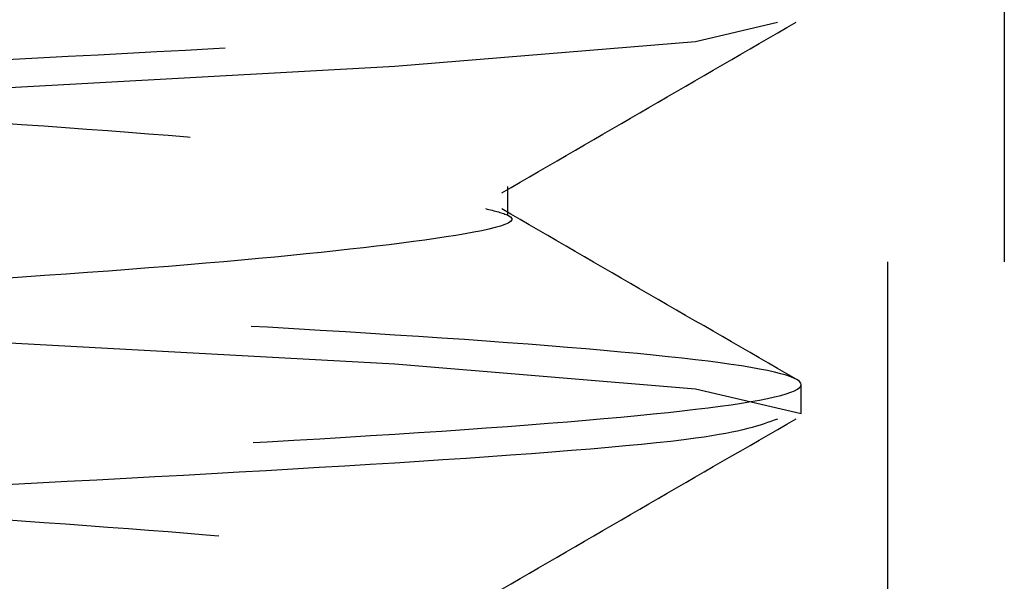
# Model space of a CAD drawing. Header units: inches. Extents: x 1907 to 2452, y -210 to -54.
# Tile 710 of 1056: x 2144.1262 to 2144.2149, y -176.8106 to -176.76. Entities that reach past the tile are written whole.
import ezdxf

# ---------------------------------------------------------------- set-up
doc = ezdxf.new("R2010")
doc.units = ezdxf.units.IN
doc.header["$LTSCALE"] = 0.5
doc.header["$MEASUREMENT"] = 0
doc.linetypes.add('HIDDEN', pattern=[0.22499999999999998, 0.15, -0.075])
doc.layers.add('SID-M-H', color=4, linetype='HIDDEN')

msp = doc.modelspace()

# ---------------------------------------------------------------- linework, layer by layer
at = {"layer": 'SID-M-H'}
for p, q in [((2144.214886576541, -175.881832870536), (2144.214886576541, -177.411832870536)), ((2144.20440777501, -177.081832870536), (2144.20440777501, -176.211832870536)), ((2144.194465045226, -176.7602939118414), (2144.187080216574, -176.7620263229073)), ((2144.187080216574, -176.7620263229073), (2144.159983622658, -176.7642584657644)), ((2144.159983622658, -176.7642584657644), (2144.119430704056, -176.7664906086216)), ((2144.170176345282, -176.7776513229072), (2144.170176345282, -176.7750471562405)), ((2144.119430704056, -176.7888120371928), (2144.159983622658, -176.7910441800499)), ((2144.159983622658, -176.7910441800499), (2144.187080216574, -176.793276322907)), ((2144.19659527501, -176.7955084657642), (2144.19659527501, -176.7929042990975)), ((2144.187080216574, -176.793276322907), (2144.19659527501, -176.7955084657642)), ((2144.19659527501, -176.7955084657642), (2144.19659527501, -176.7955084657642))]:
    msp.add_line(p, q, dxfattribs=at)
for points, knots in [([(2143.97499658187, -175.8292082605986), (2143.976194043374, -175.8297557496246), (2143.979018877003, -175.8310472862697), (2144.000392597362, -175.8330828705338), (2144.032802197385, -175.8353150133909), (2144.07161820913, -175.837547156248), (2144.110296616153, -175.8397792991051), (2144.143119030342, -175.8420114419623), (2144.165042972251, -175.8442435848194), (2144.172742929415, -175.8464757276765), (2144.165043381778, -175.8487078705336), (2144.143117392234, -175.8509400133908), (2144.110302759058, -175.8531721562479), (2144.071595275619, -175.855404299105), (2144.032887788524, -175.8576364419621), (2144.000073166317, -175.8598685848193), (2143.978147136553, -175.8621007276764), (2143.970447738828, -175.8643328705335), (2143.978147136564, -175.8665650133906), (2144.000073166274, -175.8687971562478), (2144.032887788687, -175.8710292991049), (2144.07159527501, -175.873261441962), (2144.110302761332, -175.8754935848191), (2144.143117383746, -175.8777257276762), (2144.165043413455, -175.8799578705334), (2144.172742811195, -175.8821900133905), (2144.165043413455, -175.8844221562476), (2144.143117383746, -175.8866542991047), (2144.110302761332, -175.8888864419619), (2144.07159527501, -175.891118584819), (2144.032887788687, -175.8933507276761), (2144.000073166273, -175.8955828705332), (2143.978147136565, -175.8978150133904), (2143.970447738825, -175.9000471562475), (2143.978147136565, -175.9022792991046), (2144.000073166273, -175.9045114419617), (2144.032887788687, -175.9067435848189), (2144.07159527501, -175.908975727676), (2144.110302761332, -175.9112078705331), (2144.143117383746, -175.9134400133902), (2144.165043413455, -175.9156721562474), (2144.172742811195, -175.9179042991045), (2144.165043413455, -175.9201364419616), (2144.143117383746, -175.9223685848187), (2144.110302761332, -175.9246007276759), (2144.07159527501, -175.926832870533), (2144.032887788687, -175.9290650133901), (2144.000073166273, -175.9312971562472), (2143.978147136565, -175.9335292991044), (2143.970447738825, -175.9357614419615), (2143.978147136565, -175.9379935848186), (2144.000073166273, -175.9402257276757), (2144.032887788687, -175.9424578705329), (2144.07159527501, -175.94469001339), (2144.110302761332, -175.9469221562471), (2144.143117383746, -175.9491542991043), (2144.165043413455, -175.9513864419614), (2144.172742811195, -175.9536185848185), (2144.165043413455, -175.9558507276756), (2144.143117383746, -175.9580828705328), (2144.110302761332, -175.9603150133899), (2144.07159527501, -175.962547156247), (2144.032887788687, -175.9647792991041), (2144.000073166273, -175.9670114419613), (2143.978147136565, -175.9692435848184), (2143.970447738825, -175.9714757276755), (2143.978147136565, -175.9737078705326), (2144.000073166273, -175.9759400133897), (2144.032887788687, -175.9781721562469), (2144.07159527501, -175.980404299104), (2144.110302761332, -175.9826364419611), (2144.143117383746, -175.9848685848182), (2144.165043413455, -175.9871007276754), (2144.172742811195, -175.9893328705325), (2144.165043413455, -175.9915650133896), (2144.143117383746, -175.9937971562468), (2144.110302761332, -175.9960292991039), (2144.07159527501, -175.998261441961), (2144.032887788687, -176.0004935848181), (2144.000073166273, -176.0027257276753), (2143.978147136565, -176.0049578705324), (2143.970447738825, -176.0071900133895), (2143.978147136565, -176.0094221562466), (2144.000073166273, -176.0116542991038), (2144.032887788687, -176.0138864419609), (2144.07159527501, -176.016118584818), (2144.110302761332, -176.0183507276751), (2144.143117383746, -176.0205828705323), (2144.165043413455, -176.0228150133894), (2144.172742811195, -176.0250471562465), (2144.165043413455, -176.0272792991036), (2144.143117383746, -176.0295114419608), (2144.110302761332, -176.0317435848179), (2144.07159527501, -176.033975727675), (2144.032887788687, -176.0362078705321), (2144.000073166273, -176.0384400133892), (2143.978147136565, -176.0406721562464), (2143.970447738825, -176.0429042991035), (2143.978147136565, -176.0451364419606), (2144.000073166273, -176.0473685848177), (2144.032887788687, -176.0496007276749), (2144.07159527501, -176.051832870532), (2144.110302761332, -176.0540650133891), (2144.143117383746, -176.0562971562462), (2144.165043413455, -176.0585292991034), (2144.172742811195, -176.0607614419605), (2144.165043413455, -176.0629935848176), (2144.143117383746, -176.0652257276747), (2144.110302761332, -176.0674578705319), (2144.07159527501, -176.069690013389), (2144.032887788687, -176.0719221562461), (2144.000073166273, -176.0741542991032), (2143.978147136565, -176.0763864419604), (2143.970447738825, -176.0786185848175), (2143.978147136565, -176.0808507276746), (2144.000073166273, -176.0830828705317), (2144.032887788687, -176.0853150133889), (2144.07159527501, -176.087547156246), (2144.110302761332, -176.0897792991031), (2144.143117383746, -176.0920114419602), (2144.165043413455, -176.0942435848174), (2144.172742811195, -176.0964757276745), (2144.165043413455, -176.0987078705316), (2144.143117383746, -176.1009400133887), (2144.110302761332, -176.1031721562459), (2144.07159527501, -176.105404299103), (2144.032887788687, -176.1076364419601), (2144.000073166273, -176.1098685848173), (2143.978147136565, -176.1121007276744), (2143.970447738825, -176.1143328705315), (2143.978147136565, -176.1165650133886), (2144.000073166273, -176.1187971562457), (2144.032887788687, -176.1210292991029), (2144.07159527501, -176.12326144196), (2144.110302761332, -176.1254935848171), (2144.143117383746, -176.1277257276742), (2144.165043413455, -176.1299578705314), (2144.172742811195, -176.1321900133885), (2144.165043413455, -176.1344221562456), (2144.143117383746, -176.1366542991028), (2144.110302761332, -176.1388864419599), (2144.07159527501, -176.141118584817), (2144.032887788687, -176.1433507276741), (2144.000073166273, -176.1455828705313), (2143.978147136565, -176.1478150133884), (2143.970447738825, -176.1500471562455), (2143.978147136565, -176.1522792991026), (2144.000073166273, -176.1545114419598), (2144.032887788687, -176.1567435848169), (2144.07159527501, -176.158975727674), (2144.110302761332, -176.1612078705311), (2144.143117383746, -176.1634400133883), (2144.165043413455, -176.1656721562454), (2144.172742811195, -176.1679042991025), (2144.165043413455, -176.1701364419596), (2144.143117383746, -176.1723685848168), (2144.110302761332, -176.1746007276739), (2144.07159527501, -176.176832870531), (2144.032887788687, -176.1790650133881), (2144.000073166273, -176.1812971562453), (2143.978147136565, -176.1835292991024), (2143.970447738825, -176.1857614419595), (2143.978147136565, -176.1879935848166), (2144.000073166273, -176.1902257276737), (2144.032887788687, -176.1924578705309), (2144.07159527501, -176.194690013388), (2144.110302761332, -176.1969221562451), (2144.143117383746, -176.1991542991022), (2144.165043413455, -176.2013864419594), (2144.172742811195, -176.2036185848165), (2144.165043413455, -176.2058507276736), (2144.143117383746, -176.2080828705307), (2144.110302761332, -176.2103150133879), (2144.07159527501, -176.212547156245), (2144.032887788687, -176.2147792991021), (2144.000073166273, -176.2170114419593), (2143.978147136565, -176.2192435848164), (2143.970447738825, -176.2214757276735), (2143.978147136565, -176.2237078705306), (2144.000073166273, -176.2259400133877), (2144.032887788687, -176.2281721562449), (2144.07159527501, -176.230404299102), (2144.110302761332, -176.2326364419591), (2144.143117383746, -176.2348685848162), (2144.165043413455, -176.2371007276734), (2144.172742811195, -176.2393328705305), (2144.165043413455, -176.2415650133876), (2144.143117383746, -176.2437971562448), (2144.110302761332, -176.2460292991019), (2144.07159527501, -176.248261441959), (2144.032887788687, -176.2504935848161), (2144.000073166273, -176.2527257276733), (2143.978147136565, -176.2549578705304), (2143.970447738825, -176.2571900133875), (2143.978147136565, -176.2594221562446), (2144.000073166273, -176.2616542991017), (2144.032887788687, -176.2638864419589), (2144.07159527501, -176.266118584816), (2144.110302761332, -176.2683507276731), (2144.143117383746, -176.2705828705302), (2144.165043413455, -176.2728150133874), (2144.172742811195, -176.2750471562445), (2144.165043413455, -176.2772792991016), (2144.143117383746, -176.2795114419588), (2144.110302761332, -176.2817435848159), (2144.07159527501, -176.283975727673), (2144.032887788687, -176.2862078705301), (2144.000073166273, -176.2884400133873), (2143.978147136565, -176.2906721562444), (2143.970447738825, -176.2929042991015), (2143.978147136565, -176.2951364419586), (2144.000073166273, -176.2973685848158), (2144.032887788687, -176.2996007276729), (2144.07159527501, -176.30183287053), (2144.110302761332, -176.3040650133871), (2144.143117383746, -176.3062971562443), (2144.165043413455, -176.3085292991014), (2144.172742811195, -176.3107614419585), (2144.165043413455, -176.3129935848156), (2144.143117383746, -176.3152257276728), (2144.110302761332, -176.3174578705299), (2144.07159527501, -176.319690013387), (2144.032887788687, -176.3219221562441), (2144.000073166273, -176.3241542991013), (2143.978147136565, -176.3263864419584), (2143.970447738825, -176.3286185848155), (2143.978147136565, -176.3308507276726), (2144.000073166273, -176.3330828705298), (2144.032887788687, -176.3353150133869), (2144.07159527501, -176.337547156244), (2144.110302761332, -176.3397792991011), (2144.143117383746, -176.3420114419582), (2144.165043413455, -176.3442435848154), (2144.172742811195, -176.3464757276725), (2144.165043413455, -176.3487078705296), (2144.143117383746, -176.3509400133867), (2144.110302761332, -176.3531721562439), (2144.07159527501, -176.355404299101), (2144.032887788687, -176.3576364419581), (2144.000073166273, -176.3598685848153), (2143.978147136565, -176.3621007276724), (2143.970447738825, -176.3643328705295), (2143.978147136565, -176.3665650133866), (2144.000073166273, -176.3687971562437), (2144.032887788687, -176.3710292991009), (2144.07159527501, -176.373261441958), (2144.110302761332, -176.3754935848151), (2144.143117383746, -176.3777257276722), (2144.165043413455, -176.3799578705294), (2144.172742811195, -176.3821900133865), (2144.165043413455, -176.3844221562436), (2144.143117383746, -176.3866542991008), (2144.110302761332, -176.3888864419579), (2144.07159527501, -176.391118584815), (2144.032887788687, -176.3933507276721), (2144.000073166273, -176.3955828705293), (2143.978147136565, -176.3978150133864), (2143.970447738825, -176.4000471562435), (2143.978147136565, -176.4022792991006), (2144.000073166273, -176.4045114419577), (2144.032887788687, -176.4067435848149), (2144.07159527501, -176.408975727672), (2144.110302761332, -176.4112078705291), (2144.143117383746, -176.4134400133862), (2144.165043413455, -176.4156721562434), (2144.172742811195, -176.4179042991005), (2144.165043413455, -176.4201364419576), (2144.143117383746, -176.4223685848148), (2144.110302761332, -176.4246007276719), (2144.07159527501, -176.426832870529), (2144.032887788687, -176.4290650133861), (2144.000073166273, -176.4312971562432), (2143.978147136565, -176.4335292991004), (2143.970447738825, -176.4357614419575), (2143.978147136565, -176.4379935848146), (2144.000073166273, -176.4402257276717), (2144.032887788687, -176.4424578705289), (2144.07159527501, -176.444690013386), (2144.110302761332, -176.4469221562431), (2144.143117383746, -176.4491542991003), (2144.165043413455, -176.4513864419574), (2144.172742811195, -176.4536185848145), (2144.165043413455, -176.4558507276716), (2144.143117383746, -176.4580828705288), (2144.110302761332, -176.4603150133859), (2144.07159527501, -176.462547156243), (2144.032887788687, -176.4647792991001), (2144.000073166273, -176.4670114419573), (2143.978147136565, -176.4692435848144), (2143.970447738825, -176.4714757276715), (2143.978147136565, -176.4737078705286), (2144.000073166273, -176.4759400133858), (2144.032887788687, -176.4781721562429), (2144.07159527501, -176.4804042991), (2144.110302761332, -176.4826364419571), (2144.143117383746, -176.4848685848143), (2144.165043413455, -176.4871007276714), (2144.172742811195, -176.4893328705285), (2144.165043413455, -176.4915650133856), (2144.143117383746, -176.4937971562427), (2144.110302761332, -176.4960292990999), (2144.07159527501, -176.498261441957), (2144.032887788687, -176.5004935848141), (2144.000073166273, -176.5027257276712), (2143.978147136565, -176.5049578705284), (2143.970447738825, -176.5071900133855), (2143.978147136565, -176.5094221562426), (2144.000073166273, -176.5116542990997), (2144.032887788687, -176.5138864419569), (2144.07159527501, -176.516118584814), (2144.110302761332, -176.5183507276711), (2144.143117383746, -176.5205828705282), (2144.165043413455, -176.5228150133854), (2144.172742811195, -176.5250471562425), (2144.165043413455, -176.5272792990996), (2144.143117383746, -176.5295114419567), (2144.110302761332, -176.5317435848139), (2144.07159527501, -176.533975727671), (2144.032887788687, -176.5362078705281), (2144.000073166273, -176.5384400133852), (2143.978147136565, -176.5406721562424), (2143.970447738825, -176.5429042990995), (2143.978147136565, -176.5451364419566), (2144.000073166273, -176.5473685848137), (2144.032887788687, -176.5496007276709), (2144.07159527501, -176.551832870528), (2144.110302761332, -176.5540650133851), (2144.143117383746, -176.5562971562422), (2144.165043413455, -176.5585292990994), (2144.172742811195, -176.5607614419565), (2144.165043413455, -176.5629935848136), (2144.143117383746, -176.5652257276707), (2144.110302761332, -176.5674578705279), (2144.07159527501, -176.569690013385), (2144.032887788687, -176.5719221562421), (2144.000073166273, -176.5741542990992), (2143.978147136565, -176.5763864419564), (2143.970447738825, -176.5786185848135), (2143.978147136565, -176.5808507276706), (2144.000073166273, -176.5830828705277), (2144.032887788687, -176.5853150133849), (2144.07159527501, -176.587547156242), (2144.110302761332, -176.5897792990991), (2144.143117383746, -176.5920114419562), (2144.165043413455, -176.5942435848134), (2144.172742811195, -176.5964757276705), (2144.165043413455, -176.5987078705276), (2144.143117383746, -176.6009400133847), (2144.110302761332, -176.6031721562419), (2144.07159527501, -176.605404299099), (2144.032887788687, -176.6076364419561), (2144.000073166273, -176.6098685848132), (2143.978147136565, -176.6121007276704), (2143.970447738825, -176.6143328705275), (2143.978147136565, -176.6165650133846), (2144.000073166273, -176.6187971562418), (2144.032887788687, -176.6210292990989), (2144.07159527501, -176.623261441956), (2144.110302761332, -176.6254935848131), (2144.143117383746, -176.6277257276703), (2144.165043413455, -176.6299578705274), (2144.172742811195, -176.6321900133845), (2144.165043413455, -176.6344221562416), (2144.143117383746, -176.6366542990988), (2144.110302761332, -176.6388864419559), (2144.07159527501, -176.641118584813), (2144.032887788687, -176.6433507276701), (2144.000073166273, -176.6455828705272), (2143.978147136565, -176.6478150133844), (2143.970447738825, -176.6500471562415), (2143.978147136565, -176.6522792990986), (2144.000073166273, -176.6545114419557), (2144.032887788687, -176.6567435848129), (2144.07159527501, -176.65897572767), (2144.110302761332, -176.6612078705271), (2144.143117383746, -176.6634400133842), (2144.165043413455, -176.6656721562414), (2144.172742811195, -176.6679042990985), (2144.165043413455, -176.6701364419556), (2144.143117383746, -176.6723685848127), (2144.110302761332, -176.6746007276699), (2144.07159527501, -176.676832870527), (2144.032887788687, -176.6790650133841), (2144.000073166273, -176.6812971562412), (2143.978147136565, -176.6835292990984), (2143.970447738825, -176.6857614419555), (2143.978147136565, -176.6879935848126), (2144.000073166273, -176.6902257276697), (2144.032887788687, -176.6924578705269), (2144.07159527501, -176.694690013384), (2144.110302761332, -176.6969221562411), (2144.143117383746, -176.6991542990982), (2144.165043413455, -176.7013864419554), (2144.172742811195, -176.7036185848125), (2144.165043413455, -176.7058507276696), (2144.143117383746, -176.7080828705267), (2144.110302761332, -176.7103150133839), (2144.07159527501, -176.712547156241), (2144.032887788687, -176.7147792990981), (2144.000073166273, -176.7170114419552), (2143.978147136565, -176.7192435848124), (2143.970447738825, -176.7214757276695), (2143.978147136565, -176.7237078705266), (2144.000073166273, -176.7259400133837), (2144.032887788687, -176.7281721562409), (2144.07159527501, -176.730404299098), (2144.110302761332, -176.7326364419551), (2144.143117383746, -176.7348685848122), (2144.165043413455, -176.7371007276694), (2144.172742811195, -176.7393328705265), (2144.165043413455, -176.7415650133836), (2144.143117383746, -176.7437971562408), (2144.110302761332, -176.7460292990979), (2144.07159527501, -176.748261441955), (2144.032887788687, -176.7504935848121), (2144.000073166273, -176.7527257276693), (2143.978147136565, -176.7549578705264), (2143.970447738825, -176.7571900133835), (2143.978147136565, -176.7594221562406), (2144.000073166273, -176.7616542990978), (2144.032887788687, -176.7638864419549), (2144.07159527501, -176.766118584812), (2144.110302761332, -176.7683507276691), (2144.143117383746, -176.7705828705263), (2144.165043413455, -176.7728150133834), (2144.172742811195, -176.7750471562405), (2144.165043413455, -176.7772792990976), (2144.143117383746, -176.7795114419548), (2144.110302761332, -176.7817435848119), (2144.07159527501, -176.783975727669), (2144.032887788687, -176.7862078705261), (2144.000073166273, -176.7884400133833), (2143.978147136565, -176.7906721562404), (2143.970447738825, -176.7929042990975), (2143.978147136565, -176.7951364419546), (2144.000073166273, -176.7973685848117), (2144.032887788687, -176.7996007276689), (2144.07159527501, -176.801832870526), (2144.110302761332, -176.8040650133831), (2144.143117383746, -176.8062971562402), (2144.165043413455, -176.8085292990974), (2144.172742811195, -176.8107614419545), (2144.165043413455, -176.8129935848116), (2144.143117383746, -176.8152257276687), (2144.110302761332, -176.8174578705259), (2144.07159527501, -176.819690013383), (2144.032887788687, -176.8219221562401), (2144.000073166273, -176.8241542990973), (2143.978147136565, -176.8263864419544), (2143.970447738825, -176.8286185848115), (2143.978147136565, -176.8308507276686), (2144.000073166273, -176.8330828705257), (2144.032887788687, -176.8353150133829), (2144.07159527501, -176.83754715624), (2144.110302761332, -176.8397792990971), (2144.143117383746, -176.8420114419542), (2144.165043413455, -176.8442435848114), (2144.172742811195, -176.8464757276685), (2144.165043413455, -176.8487078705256), (2144.143117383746, -176.8509400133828), (2144.110302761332, -176.8531721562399), (2144.07159527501, -176.855404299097), (2144.032887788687, -176.8576364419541), (2144.000073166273, -176.8598685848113), (2143.978147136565, -176.8621007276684), (2143.970447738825, -176.8643328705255), (2143.978147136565, -176.8665650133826), (2144.000073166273, -176.8687971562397), (2144.032887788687, -176.8710292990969), (2144.07159527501, -176.873261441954), (2144.110302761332, -176.8754935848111), (2144.143117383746, -176.8777257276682), (2144.165043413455, -176.8799578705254), (2144.172742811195, -176.8821900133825), (2144.165043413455, -176.8844221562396), (2144.143117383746, -176.8866542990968), (2144.110302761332, -176.8888864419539), (2144.07159527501, -176.891118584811), (2144.032887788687, -176.8933507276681), (2144.000073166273, -176.8955828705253), (2143.978147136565, -176.8978150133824), (2143.970447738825, -176.9000471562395), (2143.978147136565, -176.9022792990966), (2144.000073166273, -176.9045114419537), (2144.032887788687, -176.9067435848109), (2144.07159527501, -176.908975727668), (2144.110302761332, -176.9112078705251), (2144.143117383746, -176.9134400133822), (2144.165043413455, -176.9156721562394), (2144.172742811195, -176.9179042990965), (2144.165043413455, -176.9201364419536), (2144.143117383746, -176.9223685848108), (2144.110302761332, -176.9246007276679), (2144.07159527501, -176.926832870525), (2144.032887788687, -176.9290650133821), (2144.000073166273, -176.9312971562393), (2143.978147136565, -176.9335292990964), (2143.970447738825, -176.9357614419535), (2143.978147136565, -176.9379935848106), (2144.000073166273, -176.9402257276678), (2144.032887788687, -176.9424578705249), (2144.07159527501, -176.944690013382), (2144.110302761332, -176.9469221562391), (2144.143117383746, -176.9491542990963), (2144.165043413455, -176.9513864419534), (2144.172742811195, -176.9536185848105), (2144.165043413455, -176.9558507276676), (2144.143117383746, -176.9580828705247), (2144.110302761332, -176.9603150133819), (2144.07159527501, -176.962547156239), (2144.032887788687, -176.9647792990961), (2144.000073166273, -176.9670114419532), (2143.978147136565, -176.9692435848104), (2143.970447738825, -176.9714757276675), (2143.978147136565, -176.9737078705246), (2144.000073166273, -176.9759400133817), (2144.032887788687, -176.9781721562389), (2144.07159527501, -176.980404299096), (2144.110302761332, -176.9826364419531), (2144.143117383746, -176.9848685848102), (2144.165043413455, -176.9871007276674), (2144.172742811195, -176.9893328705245), (2144.165043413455, -176.9915650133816), (2144.143117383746, -176.9937971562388), (2144.110302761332, -176.9960292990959), (2144.07159527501, -176.998261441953), (2144.032887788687, -177.0004935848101), (2144.000073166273, -177.0027257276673), (2143.978147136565, -177.0049578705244), (2143.970447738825, -177.0071900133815), (2143.978147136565, -177.0094221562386), (2144.000073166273, -177.0116542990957), (2144.032887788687, -177.0138864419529), (2144.07159527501, -177.01611858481), (2144.110302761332, -177.0183507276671), (2144.143117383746, -177.0205828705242), (2144.165043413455, -177.0228150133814), (2144.172742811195, -177.0250471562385), (2144.165043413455, -177.0272792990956), (2144.143117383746, -177.0295114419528), (2144.110302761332, -177.0317435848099), (2144.07159527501, -177.033975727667), (2144.032887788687, -177.0362078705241), (2144.000073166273, -177.0384400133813), (2143.978147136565, -177.0406721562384), (2143.970447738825, -177.0429042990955), (2143.978147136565, -177.0451364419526), (2144.000073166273, -177.0473685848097), (2144.032887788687, -177.0496007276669), (2144.07159527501, -177.051832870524), (2144.110302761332, -177.0540650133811), (2144.143117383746, -177.0562971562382), (2144.165043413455, -177.0585292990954), (2144.172742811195, -177.0607614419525), (2144.165043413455, -177.0629935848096), (2144.143117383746, -177.0652257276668), (2144.110302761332, -177.0674578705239), (2144.07159527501, -177.069690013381), (2144.032887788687, -177.0719221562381), (2144.000073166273, -177.0741542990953), (2143.978147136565, -177.0763864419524), (2143.970447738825, -177.0786185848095), (2143.978147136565, -177.0808507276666), (2144.000073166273, -177.0830828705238), (2144.032887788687, -177.0853150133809), (2144.07159527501, -177.087547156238), (2144.110302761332, -177.0897792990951), (2144.143117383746, -177.0920114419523), (2144.165043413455, -177.0942435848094), (2144.172742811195, -177.0964757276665), (2144.165043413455, -177.0987078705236), (2144.143117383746, -177.1009400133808), (2144.110302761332, -177.1031721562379), (2144.07159527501, -177.105404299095), (2144.032887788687, -177.1076364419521), (2144.000073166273, -177.1098685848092), (2143.978147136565, -177.1121007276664), (2143.970447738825, -177.1143328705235), (2143.978147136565, -177.1165650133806), (2144.000073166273, -177.1187971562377), (2144.032887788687, -177.1210292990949), (2144.07159527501, -177.123261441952), (2144.110302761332, -177.1254935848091), (2144.143117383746, -177.1277257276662), (2144.165043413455, -177.1299578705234), (2144.172742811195, -177.1321900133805), (2144.165043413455, -177.1344221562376), (2144.143117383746, -177.1366542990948), (2144.110302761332, -177.1388864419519), (2144.07159527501, -177.141118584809), (2144.032887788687, -177.1433507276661), (2144.000073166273, -177.1455828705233), (2143.978147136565, -177.1478150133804), (2143.970447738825, -177.1500471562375), (2143.978147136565, -177.1522792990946), (2144.000073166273, -177.1545114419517), (2144.032887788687, -177.1567435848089), (2144.07159527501, -177.158975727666), (2144.110302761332, -177.1612078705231), (2144.143117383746, -177.1634400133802), (2144.165043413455, -177.1656721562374), (2144.172742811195, -177.1679042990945), (2144.165043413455, -177.1701364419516), (2144.143117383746, -177.1723685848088), (2144.110302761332, -177.1746007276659), (2144.07159527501, -177.176832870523), (2144.032887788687, -177.1790650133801), (2144.000073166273, -177.1812971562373), (2143.978147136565, -177.1835292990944), (2143.970447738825, -177.1857614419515), (2143.978147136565, -177.1879935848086), (2144.000073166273, -177.1902257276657), (2144.032887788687, -177.1924578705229), (2144.07159527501, -177.19469001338), (2144.110302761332, -177.1969221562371), (2144.143117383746, -177.1991542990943), (2144.165043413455, -177.2013864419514), (2144.172742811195, -177.2036185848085), (2144.165043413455, -177.2058507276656), (2144.143117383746, -177.2080828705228), (2144.110302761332, -177.2103150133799), (2144.07159527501, -177.212547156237), (2144.032887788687, -177.2147792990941), (2144.000073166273, -177.2170114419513), (2143.978147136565, -177.2192435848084), (2143.970447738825, -177.2214757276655), (2143.978147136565, -177.2237078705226), (2144.000073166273, -177.2259400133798), (2144.032887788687, -177.2281721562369), (2144.07159527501, -177.230404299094), (2144.110302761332, -177.2326364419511), (2144.143117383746, -177.2348685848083), (2144.165043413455, -177.2371007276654), (2144.172742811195, -177.2393328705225), (2144.165043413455, -177.2415650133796), (2144.143117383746, -177.2437971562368), (2144.110302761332, -177.2460292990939), (2144.07159527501, -177.248261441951), (2144.032887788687, -177.2504935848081), (2144.000073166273, -177.2527257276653), (2143.978147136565, -177.2549578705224), (2143.970447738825, -177.2571900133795), (2143.978147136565, -177.2594221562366), (2144.000073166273, -177.2616542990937), (2144.032887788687, -177.2638864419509), (2144.07159527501, -177.266118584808), (2144.110302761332, -177.2683507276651), (2144.143117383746, -177.2705828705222), (2144.165043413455, -177.2728150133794), (2144.172742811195, -177.2750471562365), (2144.165043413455, -177.2772792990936), (2144.143117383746, -177.2795114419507), (2144.110302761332, -177.2817435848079), (2144.07159527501, -177.283975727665), (2144.032887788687, -177.2862078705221), (2144.000073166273, -177.2884400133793), (2143.978147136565, -177.2906721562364), (2143.970447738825, -177.2929042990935), (2143.978147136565, -177.2951364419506), (2144.000073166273, -177.2973685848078), (2144.032887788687, -177.2996007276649), (2144.07159527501, -177.301832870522), (2144.110302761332, -177.3040650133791), (2144.143117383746, -177.3062971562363), (2144.165043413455, -177.3085292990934), (2144.172742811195, -177.3107614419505), (2144.165043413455, -177.3129935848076), (2144.143117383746, -177.3152257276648), (2144.110302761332, -177.3174578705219), (2144.07159527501, -177.319690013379), (2144.032887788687, -177.3219221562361), (2144.000073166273, -177.3241542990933), (2143.978147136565, -177.3263864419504), (2143.970447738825, -177.3286185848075), (2143.978147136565, -177.3308507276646), (2144.000073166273, -177.3330828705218), (2144.032887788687, -177.3353150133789), (2144.07159527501, -177.337547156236), (2144.110302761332, -177.3397792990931), (2144.143117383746, -177.3420114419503), (2144.165043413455, -177.3442435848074), (2144.172742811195, -177.3464757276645), (2144.165043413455, -177.3487078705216), (2144.143117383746, -177.3509400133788), (2144.110302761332, -177.3531721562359), (2144.07159527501, -177.355404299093), (2144.032887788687, -177.3576364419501), (2144.000073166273, -177.3598685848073), (2143.978147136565, -177.3621007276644), (2143.970447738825, -177.3643328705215), (2143.978147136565, -177.3665650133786), (2144.000073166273, -177.3687971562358), (2144.032887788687, -177.3710292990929), (2144.07159527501, -177.37326144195), (2144.110302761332, -177.3754935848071), (2144.143117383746, -177.3777257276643), (2144.165043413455, -177.3799578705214), (2144.172742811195, -177.3821900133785), (2144.165043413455, -177.3844221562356), (2144.143117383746, -177.3866542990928), (2144.110302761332, -177.3888864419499), (2144.07159527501, -177.391118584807), (2144.032887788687, -177.3933507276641), (2144.000073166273, -177.3955828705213), (2143.978147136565, -177.3978150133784), (2143.970447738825, -177.4000471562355), (2143.978147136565, -177.4022792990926), (2144.000073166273, -177.4045114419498), (2144.032887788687, -177.4067435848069), (2144.07159527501, -177.408975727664), (2144.110302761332, -177.4112078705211), (2144.143117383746, -177.4134400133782), (2144.165043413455, -177.4156721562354), (2144.172742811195, -177.4179042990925), (2144.165043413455, -177.4201364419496), (2144.143117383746, -177.4223685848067), (2144.110302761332, -177.4246007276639), (2144.07159527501, -177.426832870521), (2144.032887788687, -177.4290650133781), (2144.000073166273, -177.4312971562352), (2143.978147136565, -177.4335292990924), (2143.970447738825, -177.4357614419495), (2143.978147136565, -177.4379935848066), (2144.000073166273, -177.4402257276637), (2144.032887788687, -177.4424578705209), (2144.07159527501, -177.444690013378), (2144.110302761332, -177.4469221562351), (2144.143117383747, -177.4491542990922), (2144.165043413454, -177.4513864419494), (2144.172742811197, -177.4536185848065), (2144.165043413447, -177.4558507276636), (2144.143117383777, -177.4580828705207), (2144.110302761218, -177.460315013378), (2144.071595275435, -177.4625471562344), (2144.032887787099, -177.4647792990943), (2144.000073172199, -177.4670114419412), (2143.97814711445, -177.4692435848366), (2143.970447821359, -177.4714757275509), (2143.978146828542, -177.473707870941), (2144.000074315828, -177.4759400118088), (2144.032883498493, -177.4781721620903), (2144.071611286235, -177.4804042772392), (2144.110243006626, -177.482636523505), (2144.143340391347, -177.4848682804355), (2144.164211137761, -177.4871018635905), (2144.172991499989, -177.4887818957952), (2144.168837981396, -177.4897264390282), (2144.16797199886, -177.4899233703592)], [0, 0, 0, 0, 0.0009890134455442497, 0.002333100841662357, 0.003677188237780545, 0.005021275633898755, 0.006365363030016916, 0.007709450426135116, 0.009053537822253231, 0.01039762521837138, 0.01174171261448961, 0.01308580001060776, 0.01442988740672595, 0.0157739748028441, 0.01711806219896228, 0.01846214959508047, 0.01980623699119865, 0.02115032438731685, 0.02249441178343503, 0.02383849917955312, 0.0251825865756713, 0.02652667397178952, 0.02787076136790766, 0.02921484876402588, 0.03055893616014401, 0.03190302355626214, 0.03324711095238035, 0.03459119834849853, 0.03593528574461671, 0.03727937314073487, 0.03862346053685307, 0.03996754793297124, 0.04131163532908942, 0.04265572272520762, 0.04399981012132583, 0.0453438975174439, 0.04668798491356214, 0.0480320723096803, 0.04937615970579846, 0.05072024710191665, 0.05206433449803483, 0.05340842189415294, 0.05475250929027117, 0.05609659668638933, 0.05744068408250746, 0.05878477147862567, 0.0601288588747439, 0.06147294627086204, 0.06281703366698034, 0.06416112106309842, 0.06550520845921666, 0.0668492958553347, 0.06819338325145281, 0.06953747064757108, 0.07088155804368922, 0.07222564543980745, 0.0735697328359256, 0.07491382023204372, 0.07625790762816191, 0.07760199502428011, 0.07894608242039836, 0.08029016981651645, 0.08163425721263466, 0.08297834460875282, 0.084322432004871, 0.0856665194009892, 0.08701060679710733, 0.08835469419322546, 0.08969878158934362, 0.09104286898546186, 0.09238695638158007, 0.09373104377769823, 0.09507513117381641, 0.09641921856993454, 0.09776330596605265, 0.09910739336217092, 0.1004514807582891, 0.1017955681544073, 0.1031396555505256, 0.1044837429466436, 0.1058278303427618, 0.10717191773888, 0.108516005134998, 0.1098600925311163, 0.1112041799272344, 0.1125482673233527, 0.1138923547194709, 0.115236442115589, 0.1165805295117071, 0.1179246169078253, 0.1192687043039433, 0.1206127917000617, 0.1219568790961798, 0.1233009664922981, 0.1246450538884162, 0.1259891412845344, 0.1273332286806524, 0.1286773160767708, 0.130021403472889, 0.1313654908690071, 0.1327095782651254, 0.1340536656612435, 0.1353977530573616, 0.1367418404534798, 0.1380859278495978, 0.1394300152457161, 0.1407741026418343, 0.1421181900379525, 0.1434622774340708, 0.1448063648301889, 0.146150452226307, 0.1474945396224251, 0.1488386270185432, 0.1501827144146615, 0.1515268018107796, 0.1528708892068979, 0.1542149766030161, 0.1555590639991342, 0.1569031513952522, 0.1582472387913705, 0.1595913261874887, 0.1609354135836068, 0.1622795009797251, 0.1636235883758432, 0.1649676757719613, 0.1663117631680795, 0.1676558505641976, 0.1689999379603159, 0.170344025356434, 0.1716881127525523, 0.1730322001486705, 0.1743762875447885, 0.1757203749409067, 0.1770644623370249, 0.1784085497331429, 0.1797526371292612, 0.1810967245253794, 0.1824408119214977, 0.1837848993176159, 0.185128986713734, 0.186473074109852, 0.1878171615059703, 0.1891612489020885, 0.1905053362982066, 0.1918494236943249, 0.193193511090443, 0.1945375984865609, 0.1958816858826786, 0.1972257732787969, 0.1985698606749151, 0.1999139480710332, 0.2012580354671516, 0.2026021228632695, 0.203946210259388, 0.2052902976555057, 0.2066343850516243, 0.2079784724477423, 0.2093225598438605, 0.2106666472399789, 0.2120107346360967, 0.2133548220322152, 0.2146989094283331, 0.2160429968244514, 0.2173870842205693, 0.2187311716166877, 0.2200752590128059, 0.2214193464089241, 0.2227634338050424, 0.2241075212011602, 0.2254516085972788, 0.2267956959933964, 0.2281397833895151, 0.229483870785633, 0.2308279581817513, 0.2321720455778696, 0.2335161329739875, 0.2348602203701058, 0.2362043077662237, 0.2375483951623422, 0.2388924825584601, 0.2402365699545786, 0.2415806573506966, 0.2429247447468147, 0.244268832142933, 0.2456129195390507, 0.2469570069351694, 0.2483010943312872, 0.2496451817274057, 0.2509892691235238, 0.2523333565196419, 0.2536774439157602, 0.2550215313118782, 0.2563656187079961, 0.2577097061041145, 0.2590537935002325, 0.2603978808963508, 0.2617419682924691, 0.2630860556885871, 0.2644301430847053, 0.2657742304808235, 0.2671183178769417, 0.2684624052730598, 0.2698064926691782, 0.2711505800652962, 0.2724946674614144, 0.2738387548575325, 0.2751828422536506, 0.2765269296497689, 0.277871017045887, 0.2792151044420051, 0.2805591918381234, 0.2819032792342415, 0.2832473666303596, 0.284591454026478, 0.2859355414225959, 0.2872796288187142, 0.2886237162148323, 0.2899678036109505, 0.2913118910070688, 0.2926559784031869, 0.2940000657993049, 0.2953441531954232, 0.2966882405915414, 0.2980323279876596, 0.2993764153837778, 0.3007205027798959, 0.3020645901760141, 0.3034086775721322, 0.3047527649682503, 0.3060968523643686, 0.3074409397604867, 0.3087850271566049, 0.3101291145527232, 0.3114732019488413, 0.3128172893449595, 0.3141613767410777, 0.3155054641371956, 0.316849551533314, 0.318193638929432, 0.3195377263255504, 0.3208818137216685, 0.3222259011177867, 0.3235699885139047, 0.3249140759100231, 0.3262581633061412, 0.3276022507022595, 0.3289463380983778, 0.3302904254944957, 0.3316345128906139, 0.332978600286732, 0.33432268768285, 0.3356667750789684, 0.3370108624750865, 0.3383549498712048, 0.339699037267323, 0.3410431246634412, 0.3423872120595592, 0.3437312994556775, 0.3450753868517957, 0.3464194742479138, 0.3477635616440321, 0.3491076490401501, 0.3504517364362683, 0.3517958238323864, 0.3531399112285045, 0.3544839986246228, 0.355828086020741, 0.3571721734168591, 0.3585162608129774, 0.3598603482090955, 0.3612044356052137, 0.3625485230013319, 0.3638926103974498, 0.3652366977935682, 0.3665807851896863, 0.3679248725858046, 0.3692689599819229, 0.370613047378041, 0.3719571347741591, 0.3733012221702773, 0.3746453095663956, 0.3759893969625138, 0.377333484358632, 0.3786775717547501, 0.3800216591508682, 0.3813657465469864, 0.3827098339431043, 0.3840539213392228, 0.3853980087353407, 0.3867420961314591, 0.3880861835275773, 0.3894302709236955, 0.3907743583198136, 0.3921184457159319, 0.3934625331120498, 0.3948066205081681, 0.3961507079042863, 0.3974947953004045, 0.3988388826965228, 0.4001829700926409, 0.4015270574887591, 0.4028711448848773, 0.4042152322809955, 0.4055593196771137, 0.406903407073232, 0.40824749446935, 0.4095915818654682, 0.4109356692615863, 0.4122797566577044, 0.4136238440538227, 0.4149679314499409, 0.416312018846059, 0.4176561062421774, 0.4190001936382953, 0.4203442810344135, 0.4216883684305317, 0.4230324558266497, 0.4243765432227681, 0.4257206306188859, 0.4270647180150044, 0.4284088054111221, 0.4297528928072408, 0.4310969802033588, 0.4324410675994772, 0.4337851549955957, 0.4351292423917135, 0.4364733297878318, 0.4378174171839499, 0.439161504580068, 0.4405055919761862, 0.4418496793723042, 0.4431937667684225, 0.4445378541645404, 0.445881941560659, 0.4472260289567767, 0.4485701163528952, 0.4499142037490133, 0.4512582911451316, 0.45260237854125, 0.4539464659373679, 0.4552905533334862, 0.4566346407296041, 0.4579787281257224, 0.4593228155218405, 0.4606669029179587, 0.462010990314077, 0.4633550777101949, 0.4646991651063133, 0.4660432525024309, 0.4673873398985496, 0.4687314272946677, 0.470075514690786, 0.4714196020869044, 0.4727636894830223, 0.4741077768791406, 0.4754518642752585, 0.4767959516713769, 0.478140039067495, 0.4794841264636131, 0.4808282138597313, 0.4821723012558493, 0.4835163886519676, 0.4848604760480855, 0.486204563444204, 0.4875486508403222, 0.4888927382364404, 0.4902368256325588, 0.4915809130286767, 0.4929250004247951, 0.4942690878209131, 0.4956131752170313, 0.4969572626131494, 0.4983013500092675, 0.4996454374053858, 0.5009895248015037, 0.5023336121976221, 0.5036776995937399, 0.5050217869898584, 0.5063658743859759, 0.5077099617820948, 0.5090540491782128, 0.5103981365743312, 0.5117422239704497, 0.5130863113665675, 0.5144303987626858, 0.5157744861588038, 0.5171185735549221, 0.5184626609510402, 0.5198067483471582, 0.5211508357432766, 0.5224949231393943, 0.5238390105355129, 0.5251830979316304, 0.5265271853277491, 0.5278712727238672, 0.5292153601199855, 0.530559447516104, 0.5319035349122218, 0.5332476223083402, 0.534591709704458, 0.5359357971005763, 0.5372798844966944, 0.5386239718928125, 0.5399680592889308, 0.5413121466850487, 0.5426562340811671, 0.5440003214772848, 0.5453444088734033, 0.5466884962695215, 0.5480325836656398, 0.5493766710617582, 0.5507207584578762, 0.5520648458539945, 0.5534089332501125, 0.5547530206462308, 0.5560971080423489, 0.5574411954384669, 0.5587852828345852, 0.5601293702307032, 0.5614734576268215, 0.5628175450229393, 0.5641616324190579, 0.5655057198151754, 0.5668498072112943, 0.5681938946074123, 0.5695379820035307, 0.570882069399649, 0.5722261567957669, 0.5735702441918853, 0.5749143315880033, 0.5762584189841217, 0.5776025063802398, 0.5789465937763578, 0.5802906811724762, 0.581634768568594, 0.5829788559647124, 0.5843229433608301, 0.5856670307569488, 0.587011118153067, 0.5883552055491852, 0.5896992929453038, 0.5910433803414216, 0.5923874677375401, 0.5937315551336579, 0.5950756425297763, 0.5964197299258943, 0.5977638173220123, 0.5991079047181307, 0.6004519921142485, 0.601796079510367, 0.6031401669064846, 0.6044842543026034, 0.6058283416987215, 0.6071724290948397, 0.6085165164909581, 0.6098606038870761, 0.6112046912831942, 0.6125487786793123, 0.6138928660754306, 0.6152369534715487, 0.6165810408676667, 0.6179251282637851, 0.6192692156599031, 0.6206133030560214, 0.6219573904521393, 0.6233014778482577, 0.6246455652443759, 0.625989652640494, 0.6273337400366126, 0.6286778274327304, 0.6300219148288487, 0.6313660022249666, 0.632710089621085, 0.6340541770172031, 0.6353982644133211, 0.6367423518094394, 0.6380864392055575, 0.6394305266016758, 0.6407746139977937, 0.6421187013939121, 0.6434627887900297, 0.6448068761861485, 0.6461509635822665, 0.6474950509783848, 0.6488391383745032, 0.650183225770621, 0.6515273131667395, 0.6528714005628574, 0.6542154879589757, 0.6555595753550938, 0.656903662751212, 0.6582477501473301, 0.659591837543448, 0.6609359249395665, 0.6622800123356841, 0.6636240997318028, 0.6649681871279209, 0.6663122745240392, 0.6676563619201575, 0.6690004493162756, 0.6703445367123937, 0.6716886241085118, 0.6730327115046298, 0.6743767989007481, 0.6757208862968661, 0.6770649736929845, 0.6784090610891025, 0.6797531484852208, 0.6810972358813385, 0.6824413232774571, 0.6837854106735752, 0.6851294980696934, 0.6864735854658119, 0.6878176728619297, 0.6891617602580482, 0.6905058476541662, 0.6918499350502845, 0.6931940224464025, 0.6945381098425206, 0.6958821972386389, 0.6972262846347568, 0.6985703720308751, 0.6999144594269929, 0.7012585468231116, 0.7026026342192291, 0.7039467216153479, 0.7052908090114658, 0.7066348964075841, 0.7079789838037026, 0.7093230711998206, 0.7106671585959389, 0.7120112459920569, 0.713355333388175, 0.7146994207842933, 0.7160435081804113, 0.7173875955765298, 0.7187316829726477, 0.7200757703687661, 0.7214198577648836, 0.7227639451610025, 0.7241080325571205, 0.7254521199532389, 0.7267962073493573, 0.7281402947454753, 0.7294843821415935, 0.7308284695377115, 0.7321725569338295, 0.7335166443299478, 0.7348607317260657, 0.7362048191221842, 0.7375489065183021, 0.7388929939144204, 0.7402370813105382, 0.7415811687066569, 0.7429252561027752, 0.7442693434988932, 0.7456134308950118, 0.7469575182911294, 0.7483016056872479, 0.7496456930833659, 0.7509897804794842, 0.7523338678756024, 0.7536779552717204, 0.7550220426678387, 0.7563661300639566, 0.757710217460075, 0.7590543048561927, 0.7603983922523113, 0.7617424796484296, 0.7630865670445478, 0.7644306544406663, 0.7657747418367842, 0.7671188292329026, 0.7684629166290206, 0.7698070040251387, 0.7711510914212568, 0.7724951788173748, 0.7738392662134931, 0.775183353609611, 0.7765274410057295, 0.7778715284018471, 0.7792156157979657, 0.7805597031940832, 0.781903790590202, 0.7832478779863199, 0.7845919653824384, 0.7859360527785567, 0.7872801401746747, 0.7886242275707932, 0.7899683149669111, 0.7913124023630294, 0.7926564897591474, 0.7940005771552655, 0.7953446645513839, 0.7966887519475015, 0.7980328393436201, 0.7993769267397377, 0.8007210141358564, 0.8020651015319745, 0.8034091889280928, 0.8047532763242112, 0.806097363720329, 0.8074414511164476, 0.8087855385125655, 0.8101296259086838, 0.8114737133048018, 0.81281780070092, 0.8141618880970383, 0.8155059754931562, 0.8168500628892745, 0.8181941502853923, 0.8195382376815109, 0.8208823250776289, 0.8222264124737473, 0.8235704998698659, 0.8249145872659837, 0.826258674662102, 0.82760276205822, 0.8289468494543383, 0.8302909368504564, 0.8316350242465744, 0.8329791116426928, 0.8343231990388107, 0.8356672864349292, 0.8370113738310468, 0.8383554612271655, 0.8396995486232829, 0.8410436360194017, 0.8423877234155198, 0.8437318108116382, 0.8450758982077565, 0.8464199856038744, 0.8477640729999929, 0.8491081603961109, 0.850452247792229, 0.8517963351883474, 0.8531404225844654, 0.8544845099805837, 0.8558285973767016, 0.8571726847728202, 0.8585167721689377, 0.8598608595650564, 0.8612049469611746, 0.8625490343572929, 0.8638931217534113, 0.8652372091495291, 0.8665812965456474, 0.8679253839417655, 0.8692694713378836, 0.8706135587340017, 0.8719576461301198, 0.8733017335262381, 0.874645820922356, 0.8759899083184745, 0.8773339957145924, 0.8786780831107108, 0.8800221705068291, 0.8813662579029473, 0.8827103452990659, 0.8840544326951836, 0.885398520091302, 0.8867426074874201, 0.8880866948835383, 0.8894307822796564, 0.8907748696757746, 0.8921189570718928, 0.8934630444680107, 0.8948071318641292, 0.8961512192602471, 0.8974953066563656, 0.8988393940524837, 0.9001834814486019, 0.9015275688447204, 0.9028716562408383, 0.9042157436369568, 0.9055598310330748, 0.906903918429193, 0.9082480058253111, 0.9095920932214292, 0.9109361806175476, 0.9122802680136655, 0.9136243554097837, 0.9149684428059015, 0.9163125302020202, 0.9176566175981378, 0.9190007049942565, 0.9203447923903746, 0.9216888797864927, 0.9230329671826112, 0.9243770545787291, 0.9257211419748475, 0.9270652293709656, 0.9284093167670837, 0.9297534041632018, 0.9310974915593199, 0.9324415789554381, 0.9337856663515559, 0.9351297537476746, 0.936473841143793, 0.9378179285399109, 0.9391620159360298, 0.9405061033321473, 0.9418501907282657, 0.9431942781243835, 0.9445383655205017, 0.94588245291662, 0.9472265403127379, 0.9485706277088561, 0.9499147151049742, 0.9512588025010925, 0.9526028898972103, 0.9539469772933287, 0.9552910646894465, 0.9566351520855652, 0.9579792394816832, 0.9593233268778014, 0.96066741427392, 0.9620115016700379, 0.9633555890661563, 0.9646996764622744, 0.9660437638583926, 0.9673878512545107, 0.9687319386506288, 0.9700760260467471, 0.971420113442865, 0.9727642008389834, 0.9741082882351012, 0.9754523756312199, 0.9767964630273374, 0.9781405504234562, 0.9794846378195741, 0.9808287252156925, 0.9821728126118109, 0.9835169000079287, 0.984860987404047, 0.986205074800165, 0.987549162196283, 0.9888932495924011, 0.9902373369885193, 0.9915814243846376, 0.9929255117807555, 0.994269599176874, 0.9956136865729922, 0.9969577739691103, 0.9983018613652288, 0.9996459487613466, 1, 1, 1, 1]), ([(2143.973014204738, -176.7240798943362), (2143.973014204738, -176.7245739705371), (2143.974281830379, -176.7251106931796), (2143.979475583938, -176.726212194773), (2143.983400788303, -176.7267761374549), (2143.990905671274, -176.7275913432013), (2143.993671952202, -176.7278579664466), (2143.999626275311, -176.7283737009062), (2144.00278387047, -176.7286165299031), (2144.01304178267, -176.7293831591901), (2144.020904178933, -176.7299315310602), (2144.037876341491, -176.7310413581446), (2144.046973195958, -176.7316019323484), (2144.065277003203, -176.7326683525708), (2144.074326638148, -176.7331488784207), (2144.092638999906, -176.7342002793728), (2144.101814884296, -176.734757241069), (2144.119084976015, -176.735868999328), (2144.127165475, -176.7364229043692), (2144.137808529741, -176.7372031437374), (2144.141086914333, -176.7374480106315), (2144.147252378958, -176.7379542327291), (2144.150139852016, -176.738216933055), (2144.158047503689, -176.739023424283), (2144.162294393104, -176.7395857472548), (2144.168164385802, -176.7406930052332), (2144.169784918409, -176.7412370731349), (2144.170276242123, -176.7419939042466), (2144.170129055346, -176.7422399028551), (2144.169186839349, -176.7427614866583), (2144.168389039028, -176.7430304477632), (2144.165005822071, -176.7438505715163), (2144.161411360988, -176.7444149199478), (2144.151967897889, -176.7455113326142), (2144.146184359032, -176.7460299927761), (2144.133038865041, -176.747032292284), (2144.125408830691, -176.7475740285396), (2144.10876909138, -176.7486796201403), (2144.099771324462, -176.7492426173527), (2144.086078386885, -176.7500521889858), (2144.08148297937, -176.7503162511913), (2144.072367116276, -176.7508257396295), (2144.06785926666, -176.7510690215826), (2144.05414657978, -176.7518448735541), (2144.044911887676, -176.7523970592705), (2144.027379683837, -176.7535084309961), (2144.019096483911, -176.7540667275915), (2144.004412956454, -176.755123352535), (2143.998054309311, -176.7556030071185), (2143.987001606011, -176.7566646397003), (2143.982443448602, -176.7572241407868), (2143.975906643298, -176.7583348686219), (2143.973932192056, -176.7588852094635), (2143.972940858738, -176.7596565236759), (2143.97292753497, -176.7598991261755), (2143.97353251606, -176.7604117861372), (2143.974157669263, -176.7606771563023), (2143.977026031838, -176.761489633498), (2143.980282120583, -176.7620531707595), (2143.989138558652, -176.7631568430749), (2143.994729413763, -176.7636961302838), (2144.007387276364, -176.764691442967), (2144.014744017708, -176.7652187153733), (2144.031018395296, -176.7663177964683), (2144.039897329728, -176.7668820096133), (2144.053526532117, -176.767699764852), (2144.058119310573, -176.7679675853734), (2144.067264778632, -176.7684862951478), (2144.071776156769, -176.7687302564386), (2144.085439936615, -176.7694920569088), (2144.094713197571, -176.7700383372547), (2144.112470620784, -176.7711470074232), (2144.120940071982, -176.7717085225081), (2144.136093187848, -176.7727795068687), (2144.142686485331, -176.7732617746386), (2144.154218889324, -176.7743077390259), (2144.159076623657, -176.7748632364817), (2144.162672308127, -176.77541918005)], [0, 0, 0, 0, 0.03125000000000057, 0.03125000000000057, 0.06250000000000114, 0.06250000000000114, 0.07812500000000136, 0.07812500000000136, 0.0937500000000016, 0.0937500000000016, 0.1250000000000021, 0.1250000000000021, 0.1562500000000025, 0.1562500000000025, 0.187500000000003, 0.187500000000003, 0.2187500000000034, 0.2187500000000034, 0.2500000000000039, 0.2500000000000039, 0.2656250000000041, 0.2656250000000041, 0.2812500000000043, 0.2812500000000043, 0.3125000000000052, 0.3125000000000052, 0.3437500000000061, 0.3437500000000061, 0.3593750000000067, 0.3593750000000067, 0.3750000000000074, 0.3750000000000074, 0.4062500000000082, 0.4062500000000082, 0.4375000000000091, 0.4375000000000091, 0.4687500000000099, 0.4687500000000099, 0.5000000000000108, 0.5000000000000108, 0.5156250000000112, 0.5156250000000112, 0.5312500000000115, 0.5312500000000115, 0.5625000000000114, 0.5625000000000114, 0.5937500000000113, 0.5937500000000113, 0.6250000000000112, 0.6250000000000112, 0.6562500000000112, 0.6562500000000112, 0.6875000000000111, 0.6875000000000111, 0.703125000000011, 0.703125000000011, 0.718750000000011, 0.718750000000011, 0.7500000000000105, 0.7500000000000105, 0.7812500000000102, 0.7812500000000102, 0.8125000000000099, 0.8125000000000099, 0.8437500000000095, 0.8437500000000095, 0.859375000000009, 0.859375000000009, 0.8750000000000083, 0.8750000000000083, 0.9062500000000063, 0.9062500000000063, 0.9375000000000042, 0.9375000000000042, 0.9687500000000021, 0.9687500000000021, 1, 1, 1, 1]), ([(2143.947784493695, -176.8104824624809), (2143.949498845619, -176.8098314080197), (2143.953172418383, -176.8084363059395), (2143.981214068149, -176.8062971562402), (2144.022431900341, -176.8040650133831), (2144.071617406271, -176.801832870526), (2144.120670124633, -176.7996007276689), (2144.162286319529, -176.7973685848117), (2144.190086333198, -176.7951364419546), (2144.19984964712, -176.7929042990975), (2144.19008672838, -176.7906721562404), (2144.162284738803, -176.7884400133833), (2144.120676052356, -176.7862078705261), (2144.071595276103, -176.783975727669), (2144.022514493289, -176.7817435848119), (2143.980905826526, -176.7795114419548), (2143.953103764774, -176.7772792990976), (2143.943341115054, -176.7750471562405), (2143.953103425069, -176.7728150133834), (2143.980907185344, -176.7705828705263), (2144.022509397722, -176.7683507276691), (2144.071614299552, -176.766118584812), (2144.120605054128, -176.7638864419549), (2144.162549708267, -176.7616542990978), (2144.189097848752, -176.7594221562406), (2144.199808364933, -176.757766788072), (2144.195286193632, -176.7568554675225), (2144.194456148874, -176.7566881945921)], [0, 0, 0, 0, 0.03630802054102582, 0.077802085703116, 0.1192961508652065, 0.1607902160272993, 0.2022842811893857, 0.2437783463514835, 0.2852724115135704, 0.3267664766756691, 0.3682605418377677, 0.4097546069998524, 0.4512486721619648, 0.4927427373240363, 0.5342368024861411, 0.5757308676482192, 0.6172249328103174, 0.6587189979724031, 0.7002130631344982, 0.7417071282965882, 0.7832011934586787, 0.8246952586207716, 0.8661893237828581, 0.9076833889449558, 0.949177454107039, 0.9906715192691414, 1, 1, 1, 1]), ([(2144.169626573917, -176.775627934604), (2144.174041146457, -176.7730672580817), (2144.182872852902, -176.7679444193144), (2144.191710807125, -176.7628262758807), (2144.196131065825, -176.7602664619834)], [0, 0, 0, 0, 0.4998549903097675, 1, 1, 1, 1]), ([(2144.168164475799, -176.7770528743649), (2144.168961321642, -176.7772523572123), (2144.172730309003, -176.7781958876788), (2144.164319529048, -176.7798834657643), (2144.143311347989, -176.7821156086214), (2144.11025078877, -176.7843477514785), (2144.071609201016, -176.7865798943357), (2144.032884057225, -176.7888120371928), (2144.000074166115, -176.7910441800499), (2143.978146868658, -176.793276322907), (2143.97044781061, -176.7955084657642), (2143.97814711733, -176.7977406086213), (2144.000073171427, -176.7999727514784), (2144.032887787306, -176.8022048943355), (2144.07159527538, -176.8044370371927), (2144.110302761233, -176.8066691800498), (2144.143117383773, -176.8089013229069), (2144.165043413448, -176.811133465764), (2144.172742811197, -176.8133656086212), (2144.165043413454, -176.8155977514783), (2144.143117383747, -176.8178298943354), (2144.110302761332, -176.8200620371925), (2144.07159527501, -176.8222941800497), (2144.032887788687, -176.8245263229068), (2144.000073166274, -176.8267584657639), (2143.978147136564, -176.828990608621), (2143.970447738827, -176.8312227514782), (2143.978147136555, -176.8334548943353), (2144.000073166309, -176.8356870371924), (2144.032887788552, -176.8379191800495), (2144.071595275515, -176.8401513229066), (2144.110302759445, -176.8423834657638), (2144.143117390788, -176.8446156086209), (2144.165043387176, -176.846847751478), (2144.172742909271, -176.8490798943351), (2144.165043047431, -176.8513120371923), (2144.143118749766, -176.8535441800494), (2144.110297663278, -176.8557763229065), (2144.071614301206, -176.8580084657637), (2144.032816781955, -176.8602406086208), (2144.000338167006, -176.8624727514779), (2143.978451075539, -176.8645803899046), (2143.975576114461, -176.8659439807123), (2143.97426988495, -176.8665635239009)], [0, 0, 0, 0, 0.006685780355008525, 0.03162295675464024, 0.0565601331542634, 0.0814973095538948, 0.106434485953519, 0.1313716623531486, 0.1563088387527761, 0.1812460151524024, 0.2061831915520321, 0.2311203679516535, 0.2560575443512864, 0.2809947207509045, 0.3059318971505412, 0.3308690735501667, 0.3558062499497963, 0.3807434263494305, 0.4056806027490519, 0.4306177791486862, 0.4555549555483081, 0.4804921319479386, 0.5054293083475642, 0.5303664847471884, 0.5553036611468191, 0.5802408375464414, 0.605178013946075, 0.6301151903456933, 0.6550523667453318, 0.6799895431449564, 0.7049267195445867, 0.7298638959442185, 0.7548010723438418, 0.7797382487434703, 0.804675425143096, 0.829612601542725, 0.8545497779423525, 0.8794869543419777, 0.9044241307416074, 0.9293613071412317, 0.9542984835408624, 0.9792356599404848, 1, 1, 1, 1]), ([(2144.1961277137, -176.7924302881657), (2144.191705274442, -176.789869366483), (2144.182863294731, -176.7847492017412), (2144.174026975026, -176.7796237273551), (2144.169610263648, -176.7770618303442)], [0, 0, 0, 0, 0.5001639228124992, 1, 1, 1, 1]), ([(2144.194465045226, -176.7960081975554), (2144.192888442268, -176.7965856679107), (2144.18928044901, -176.797907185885), (2144.161908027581, -176.7999727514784), (2144.120781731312, -176.8022048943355), (2144.071549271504, -176.8044370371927), (2144.022592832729, -176.8066691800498), (2143.980638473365, -176.8089013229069), (2143.954094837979, -176.811133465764), (2143.943382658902, -176.8127881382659), (2143.947899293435, -176.8136987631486), (2143.948725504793, -176.8138653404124)], [0, 0, 0, 0, 0.09701501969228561, 0.2220150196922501, 0.3470150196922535, 0.4720150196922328, 0.5970150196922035, 0.7220150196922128, 0.8470150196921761, 0.9720150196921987, 1, 1, 1, 1]), ([(2144.169626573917, -176.811342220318), (2144.174041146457, -176.8087815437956), (2144.182872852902, -176.8036587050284), (2144.191710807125, -176.7985405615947), (2144.196131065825, -176.7959807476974)], [0, 0, 0, 0, 0.4998549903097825, 1, 1, 1, 1])]:
    msp.add_open_spline(points, degree=3, knots=knots, dxfattribs=at)

doc.saveas('drawing.dxf')
